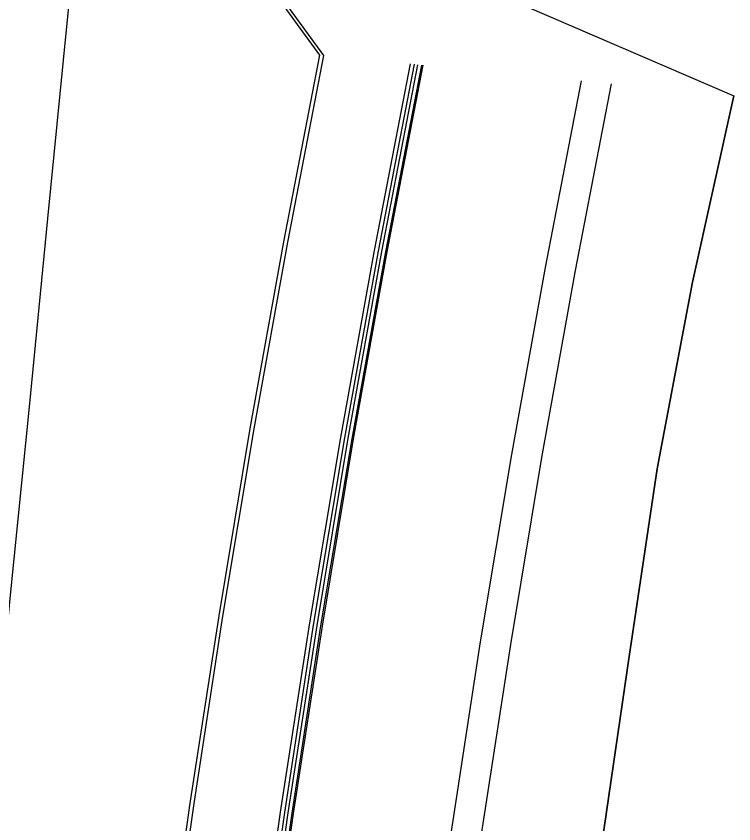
# Model space of a CAD drawing. Extents: x 1797478 to 1808916, y 246529 to 250952.
# Drawn here: x 1797782 to 1797876.8, y 247869.1 to 247975.8 of the extents above; entities that cross this region are included whole.
import ezdxf

# ---------------------------------------------------------------- set-up
doc = ezdxf.new("R2010")
doc.units = 0
for name, color, linetype in [('60', 7, 'Continuous'), ('DTCH-LINBTM', 7, 'Continuous'), ('DTCH-LINFRSLP', 7, 'Continuous'), ('EDPV-LINE', 7, 'Continuous'), ('LIMT-CSLINE', 7, 'Continuous'), ('SHDR-UPAV', 7, 'Continuous')]:
    doc.layers.add(name, color=color, linetype=linetype)

msp = doc.modelspace()

# ---------------------------------------------------------------- linework, layer by layer
for points in [[(1797759.89, 247683.3), (1797761.57, 247700.27), (1797764.03, 247725.15), (1797766.49, 247750.02), (1797768.96, 247774.9), (1797771.42, 247799.78), (1797773.88, 247824.66), (1797776.34, 247849.54), (1797778.8, 247874.42), (1797781.26, 247899.29), (1797783.73, 247924.17), (1797786.19, 247949.05), (1797788.65, 247973.93), (1797791.04, 247998.05), (1797791.11, 247998.81), (1797793.57, 248023.69), (1797793.8, 248025.95), (1797796.03, 248048.57), (1797798.21, 248070.57)], [(1797783.77, 247680.94), (1797785.45, 247697.9), (1797787.92, 247722.78), (1797790.38, 247747.66), (1797792.84, 247772.54), (1797795.41, 247797.41), (1797798.28, 247822.24), (1797801.47, 247847.05), (1797804.97, 247871.83), (1797808.78, 247896.57), (1797812.91, 247921.29), (1797817.34, 247945.97), (1797822.1, 247970.62), (1797802.98, 247996.87), (1797803.05, 247997.63), (1797805.51, 248022.51), (1797805.74, 248024.77), (1797807.98, 248047.38), (1797810.15, 248069.39)], [(1797783.77, 247680.94), (1797785.45, 247697.9), (1797787.92, 247722.78), (1797790.38, 247747.66), (1797792.84, 247772.54), (1797795.41, 247797.41), (1797798.28, 247822.24), (1797801.47, 247847.05), (1797804.97, 247871.83), (1797808.78, 247896.57), (1797812.91, 247921.29), (1797817.34, 247945.97), (1797822.1, 247970.62), (1797802.98, 247996.87), (1797803.05, 247997.63), (1797805.51, 248022.51), (1797805.74, 248024.77), (1797807.98, 248047.38), (1797810.15, 248069.39)], [(1797783.77, 247680.94), (1797785.45, 247697.9), (1797787.92, 247722.78), (1797790.38, 247747.66), (1797792.84, 247772.54), (1797795.41, 247797.41), (1797798.28, 247822.24), (1797801.47, 247847.05), (1797804.97, 247871.83), (1797808.78, 247896.57), (1797812.91, 247921.29), (1797817.34, 247945.97), (1797822.1, 247970.62), (1797802.98, 247996.87), (1797803.05, 247997.63), (1797805.51, 248022.51), (1797805.74, 248024.77), (1797807.98, 248047.38), (1797810.15, 248069.39)], [(1797783.77, 247680.94), (1797785.45, 247697.9), (1797787.92, 247722.78), (1797790.38, 247747.66), (1797792.84, 247772.54), (1797795.41, 247797.41), (1797798.28, 247822.24), (1797801.47, 247847.05), (1797804.97, 247871.83), (1797808.78, 247896.57), (1797812.91, 247921.29), (1797817.34, 247945.97), (1797822.1, 247970.62), (1797802.98, 247996.87), (1797803.05, 247997.63), (1797805.51, 248022.51), (1797805.74, 248024.77), (1797807.98, 248047.38), (1797810.15, 248069.39)], [(1797784.28, 247680.89), (1797785.96, 247697.85), (1797788.42, 247722.73), (1797790.89, 247747.61), (1797793.35, 247772.49), (1797795.92, 247797.36), (1797798.79, 247822.19), (1797801.98, 247847), (1797805.48, 247871.78), (1797809.29, 247896.52), (1797813.42, 247921.24), (1797817.85, 247945.92), (1797822.61, 247970.57), (1797803.49, 247996.82), (1797803.56, 247997.58), (1797806.02, 248022.46), (1797806.25, 248024.72), (1797808.48, 248047.33), (1797810.66, 248069.34)], [(1797759.89, 247683.3), (1797761.57, 247700.27), (1797764.03, 247725.15), (1797766.49, 247750.02), (1797768.96, 247774.9), (1797771.42, 247799.78), (1797773.88, 247824.66), (1797776.34, 247849.54), (1797778.8, 247874.42), (1797781.26, 247899.29), (1797783.73, 247924.17), (1797786.19, 247949.05), (1797788.65, 247973.93)], [(1797796.25, 247679.7), (1797797.93, 247696.67), (1797800.39, 247721.55), (1797802.85, 247746.43), (1797805.32, 247771.3), (1797807.89, 247796.17), (1797810.76, 247821.01), (1797813.95, 247845.82), (1797817.45, 247870.59), (1797821.26, 247895.34), (1797825.38, 247920.05), (1797829.82, 247944.73), (1797834.57, 247969.39)], [(1797796.71, 247679.66), (1797798.39, 247696.62), (1797800.85, 247721.5), (1797803.31, 247746.38), (1797805.78, 247771.26), (1797808.35, 247796.13), (1797811.22, 247820.96), (1797814.41, 247845.77), (1797817.91, 247870.55), (1797821.72, 247895.29), (1797825.84, 247920.01), (1797830.28, 247944.69), (1797835.03, 247969.34)], [(1797797.23, 247679.6), (1797798.91, 247696.57), (1797801.37, 247721.45), (1797803.83, 247746.33), (1797806.29, 247771.21), (1797808.86, 247796.08), (1797811.74, 247820.91), (1797814.93, 247845.72), (1797818.43, 247870.5), (1797822.24, 247895.24), (1797826.36, 247919.95), (1797830.8, 247944.64), (1797835.55, 247969.29)]]:
    msp.add_lwpolyline(points)
at = {"layer": '60'}
msp.add_lwpolyline([(1797834.14, 247675.95), (1797838.05, 247692.7), (1797840.87, 247717.54), (1797842.61, 247742.49), (1797845.21, 247767.36), (1797848.47, 247792.16), (1797852.22, 247816.91), (1797855.81, 247841.67), (1797859.32, 247866.45), (1797862.92, 247891.21), (1797866.65, 247915.97), (1797871.32, 247940.63), (1797876.76, 247965.21)], dxfattribs=at)
at = {"layer": 'DTCH-LINBTM'}
msp.add_lwpolyline([(1797822.29, 247677.13), (1797823.97, 247694.09), (1797826.43, 247718.97), (1797828.89, 247743.85), (1797831.35, 247768.73), (1797833.92, 247793.6), (1797836.8, 247818.43), (1797839.98, 247843.24), (1797843.48, 247868.02), (1797847.29, 247892.76), (1797851.42, 247917.48), (1797855.86, 247942.16), (1797860.61, 247966.81)], dxfattribs=at)
at = {"layer": 'DTCH-LINFRSLP'}
msp.add_lwpolyline([(1797818.31, 247677.52), (1797819.99, 247694.49), (1797822.45, 247719.37), (1797824.91, 247744.24), (1797827.37, 247769.12), (1797829.94, 247793.99), (1797832.82, 247818.83), (1797836, 247843.63), (1797839.5, 247868.41), (1797843.31, 247893.15), (1797847.44, 247917.87), (1797851.88, 247942.55), (1797856.63, 247967.2)], dxfattribs=at)
at = {"layer": 'EDPV-LINE'}
for points in [[(1797783.77, 247680.94), (1797785.45, 247697.9), (1797787.92, 247722.78), (1797790.38, 247747.66), (1797792.84, 247772.54), (1797795.41, 247797.41), (1797798.28, 247822.24), (1797801.47, 247847.05), (1797804.97, 247871.83), (1797808.78, 247896.57), (1797812.91, 247921.29), (1797817.34, 247945.97), (1797822.1, 247970.62), (1797802.98, 247996.87), (1797803.05, 247997.63), (1797805.51, 248022.51), (1797805.74, 248024.77), (1797807.98, 248047.38), (1797810.15, 248069.39)], [(1797783.77, 247680.94), (1797785.45, 247697.9), (1797787.92, 247722.78), (1797790.38, 247747.66), (1797792.84, 247772.54), (1797795.41, 247797.41), (1797798.28, 247822.24), (1797801.47, 247847.05), (1797804.97, 247871.83), (1797808.78, 247896.57), (1797812.91, 247921.29), (1797817.34, 247945.97), (1797822.1, 247970.62)]]:
    msp.add_lwpolyline(points, dxfattribs=at)
at = {"layer": 'LIMT-CSLINE'}
msp.add_lwpolyline([(1797810.66, 248069.34), (1797808.48, 248047.33), (1797806.25, 248024.72), (1797806.02, 248022.46), (1797803.56, 247997.58), (1797803.49, 247996.82), (1797876.76, 247965.21), (1797871.32, 247940.63), (1797866.65, 247915.97), (1797862.92, 247891.21), (1797859.32, 247866.45), (1797855.81, 247841.67), (1797852.22, 247816.91), (1797848.47, 247792.16), (1797845.21, 247767.36), (1797842.61, 247742.49), (1797840.87, 247717.54), (1797838.05, 247692.7), (1797834.14, 247675.95)], dxfattribs=at)
at = {"layer": 'SHDR-UPAV'}
for points in [[(1797795.72, 247679.75), (1797797.4, 247696.72), (1797799.86, 247721.6), (1797802.32, 247746.48), (1797804.78, 247771.36), (1797807.35, 247796.23), (1797810.23, 247821.06), (1797813.41, 247845.87), (1797816.91, 247870.65), (1797820.72, 247895.39), (1797824.85, 247920.1), (1797829.29, 247944.79), (1797834.04, 247969.44)], [(1797795.72, 247679.75), (1797797.4, 247696.72), (1797799.86, 247721.6), (1797802.32, 247746.48), (1797804.78, 247771.36), (1797807.35, 247796.23), (1797810.23, 247821.06), (1797813.41, 247845.87), (1797816.91, 247870.65), (1797820.72, 247895.39), (1797824.85, 247920.1), (1797829.29, 247944.79), (1797834.04, 247969.44)], [(1797797.41, 247679.59), (1797799.09, 247696.55), (1797801.55, 247721.43), (1797804.01, 247746.31), (1797806.47, 247771.19), (1797809.04, 247796.06), (1797811.92, 247820.9), (1797815.11, 247845.7), (1797818.61, 247870.48), (1797822.42, 247895.22), (1797826.54, 247919.94), (1797830.98, 247944.62), (1797835.73, 247969.27)]]:
    msp.add_lwpolyline(points, dxfattribs=at)

doc.saveas('drawing.dxf')
